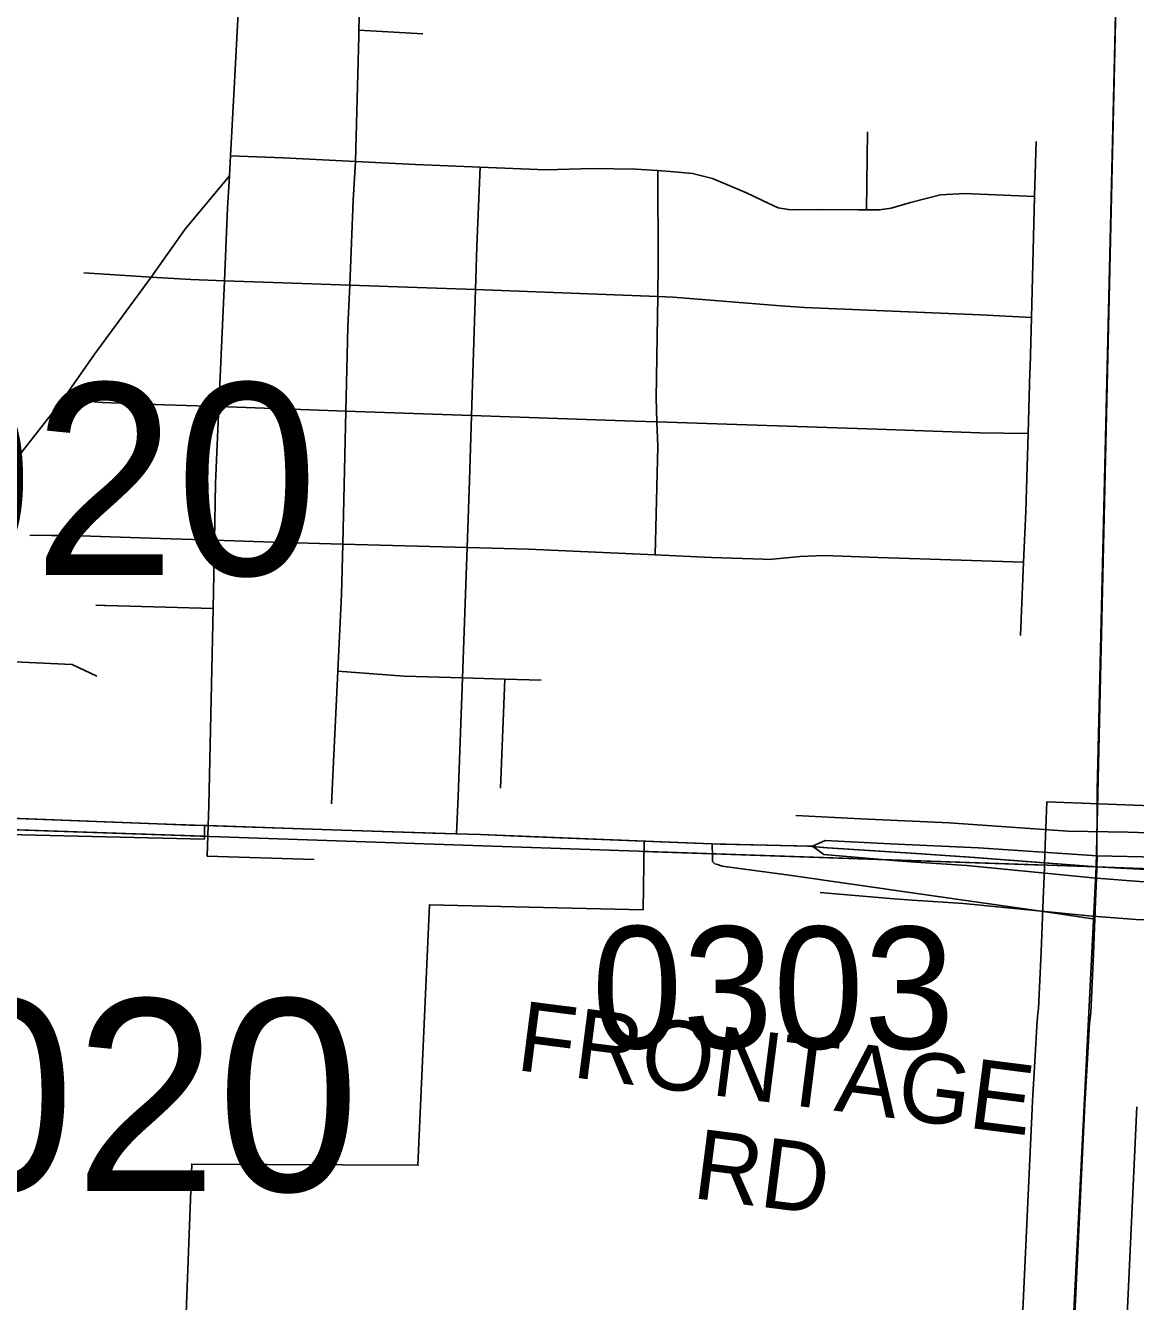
# Model space of a CAD drawing. Extents: x -157.2 to -99.3, y 12.2 to 46.2.
# Drawn here: x -137.166 to -136.529, y 34.663 to 35.395 of the extents above; entities that cross this region are included whole.
import ezdxf

# ---------------------------------------------------------------- set-up
doc = ezdxf.new("R2010")
doc.units = 0
for name, color, linetype in [('tdCoCityStreetMajor', 7, 'Continuous'), ('tdCoCityStreetMinor', 7, 'Continuous'), ('tdCoCorpBndry', 7, 'Continuous'), ('tdCoDivCarto', 7, 'Continuous'), ('tdCoPriCL', 7, 'Continuous'), ('tdCoPriDiv', 7, 'Continuous'), ('tdCoPriNonDiv', 7, 'Continuous'), ('tdCoPriNonDivCL', 7, 'Continuous'), ('tdCoSecRdNmbr', 7, 'Continuous'), ('tdCoSecRdTxt', 7, 'Continuous'), ('tdCoSecRteBand', 7, 'Continuous'), ('tdCoSecRteCL', 7, 'Continuous'), ('tdCoSectLine', 7, 'Continuous'), ('tdCoSectLinePart', 7, 'Continuous'), ('tdCoStrucPriMaintName', 7, 'Continuous'), ('tdCoSurfAsphaltUnbanded', 7, 'Continuous'), ('tdCoSurfGravel', 7, 'Continuous'), ('tdCoTwpBndryShd', 7, 'Continuous')]:
    doc.layers.add(name, color=color, linetype=linetype)

msp = doc.modelspace()

# ---------------------------------------------------------------- linework, layer by layer
at = {"layer": 'tdCoCityStreetMajor'}
msp.add_line((-137.05669, 35.13704), (-137.05497, 35.17645), dxfattribs=at)
for points in [[(-137.05181, 35.24864), (-137.04999, 35.29024), (-137.04898, 35.30877), (-137.04835, 35.32035), (-137.04604, 35.36249), (-137.04212, 35.43855)], [(-137.05497, 35.17645), (-137.05181, 35.24864), (-137.05181, 35.24864)], [(-137.05758, 35.09977), (-137.0569, 35.13241), (-137.05669, 35.13704)], [(-137.06123, 34.93613), (-137.06074, 34.94761), (-137.05839, 35.06064), (-137.05758, 35.09977)]]:
    msp.add_lwpolyline(points, dxfattribs=at)
at = {"layer": 'tdCoCityStreetMinor'}
for p, q in [((-136.97463, 35.39244), (-136.93792, 35.39024)), ((-136.68338, 35.28925), (-136.68279, 35.33414)), ((-137.1326, 35.25325), (-137.09385, 35.25076)), ((-137.05181, 35.24864), (-137.00177, 35.24693)), ((-136.90774, 35.24357), (-136.80319, 35.23954)), ((-137.08626, 35.17754), (-137.05497, 35.17645)), ((-136.90999, 35.1714), (-136.90999, 35.1714)), ((-137.08851, 35.10082), (-137.05758, 35.09977)), ((-137.1198, 35.06232), (-137.05839, 35.06064)), ((-136.91525, 35.02085), (-136.89091, 35.02006)), ((-136.89343, 34.9577), (-136.89091, 35.02006)), ((-136.89091, 35.02006), (-136.87, 35.01963))]:
    msp.add_line(p, q, dxfattribs=at)
for points in [[(-136.97661, 35.31707), (-136.97471, 35.38886), (-136.97463, 35.39244), (-136.97383, 35.43011)], [(-136.5895, 35.19908), (-136.58876, 35.22758), (-136.58695, 35.29691), (-136.58612, 35.32846)], [(-137.04835, 35.32035), (-137.01818, 35.31909), (-136.97661, 35.31707)], [(-136.97996, 35.24619), (-136.97798, 35.29492), (-136.97661, 35.31707)], [(-136.97661, 35.31707), (-136.94222, 35.31539), (-136.90512, 35.3138), (-136.8675, 35.31219), (-136.84062, 35.31293), (-136.81596, 35.31268), (-136.80311, 35.31182)], [(-136.90999, 35.1714), (-136.90774, 35.24357), (-136.90696, 35.26854), (-136.90512, 35.3138)], [(-136.80364, 35.16774), (-136.80412, 35.18149), (-136.80319, 35.23954), (-136.80289, 35.25818), (-136.80311, 35.31182)], [(-136.80311, 35.31182), (-136.79377, 35.3112), (-136.78316, 35.31021), (-136.77182, 35.30725), (-136.75234, 35.29912), (-136.73951, 35.29295)], [(-137.09385, 35.25076), (-137.07457, 35.2781), (-137.04898, 35.30877)], [(-136.73951, 35.29295), (-136.73409, 35.29049), (-136.72817, 35.2895), (-136.72225, 35.28925), (-136.70795, 35.2895), (-136.68797, 35.28925), (-136.68338, 35.28925), (-136.67589, 35.28925), (-136.66923, 35.29024), (-136.65813, 35.29344), (-136.64087, 35.29788), (-136.62706, 35.29862), (-136.58695, 35.29691)], [(-137.14446, 35.18068), (-137.1267, 35.20592), (-137.09385, 35.25076)], [(-137.09385, 35.25076), (-137.0712, 35.2493), (-137.05181, 35.24864)], [(-137.00177, 35.24693), (-136.97996, 35.24619), (-136.94124, 35.24486), (-136.90774, 35.24357), (-136.90774, 35.24357)], [(-136.9821, 35.17391), (-136.98094, 35.22218), (-136.97996, 35.24619)], [(-136.80319, 35.23954), (-136.79426, 35.23919), (-136.73508, 35.23454)], [(-137.21299, 35.22915), (-137.23735, 35.2186), (-137.25153, 35.21242), (-137.26153, 35.20788), (-137.26571, 35.20479), (-137.26771, 35.2017), (-137.2699, 35.19552), (-137.27099, 35.1857), (-137.27171, 35.1477), (-137.27317, 35.10662), (-137.27408, 35.07208), (-137.27389, 35.05117), (-137.27262, 35.04481), (-137.26844, 35.03935), (-137.26317, 35.03554), (-137.25626, 35.03426), (-137.24226, 35.03408), (-137.20881, 35.03281), (-137.18053, 35.03055), (-137.13918, 35.02863), (-137.125, 35.0219)], [(-136.73508, 35.23454), (-136.71904, 35.23327), (-136.61794, 35.22908), (-136.58876, 35.22758)], [(-136.595, 35.04511), (-136.59325, 35.08728), (-136.59204, 35.11638), (-136.59066, 35.16101), (-136.58958, 35.19628), (-136.5895, 35.19908)], [(-137.27252, 35.10659), (-137.24815, 35.10559), (-137.22561, 35.10475), (-137.2157, 35.10511), (-137.20962, 35.10607), (-137.20365, 35.10821), (-137.19769, 35.11227), (-137.18552, 35.12683), (-137.17108, 35.14651), (-137.16844, 35.14991), (-137.14446, 35.18068)], [(-137.14446, 35.18068), (-137.12175, 35.17877), (-137.08626, 35.17754)], [(-137.05497, 35.17645), (-136.9821, 35.17391), (-136.93778, 35.17236), (-136.90999, 35.1714), (-136.81645, 35.16817), (-136.80364, 35.16774)], [(-136.99031, 34.94869), (-136.98672, 35.0248), (-136.98464, 35.06879), (-136.98395, 35.09755), (-136.9821, 35.17391)], [(-136.9187, 34.93141), (-136.91771, 34.95279), (-136.91525, 35.02085), (-136.91254, 35.09563), (-136.91115, 35.13414), (-136.90999, 35.1714)], [(-136.80471, 35.09144), (-136.80314, 35.15362), (-136.80364, 35.16774)], [(-136.80364, 35.16774), (-136.67737, 35.16348), (-136.61843, 35.16151), (-136.59066, 35.16101)], [(-137.16353, 35.10253), (-137.16209, 35.10268), (-137.1511, 35.10257), (-137.14025, 35.10257), (-137.08851, 35.10082)], [(-137.05758, 35.09977), (-137.02385, 35.09863), (-136.98395, 35.09755), (-136.91254, 35.09563)], [(-136.91254, 35.09563), (-136.87737, 35.09468), (-136.80471, 35.09144), (-136.80471, 35.09144)], [(-136.80471, 35.09144), (-136.77231, 35.08999), (-136.74267, 35.08889)], [(-136.74267, 35.08889), (-136.73927, 35.08876), (-136.72151, 35.09049), (-136.7077, 35.09098), (-136.67663, 35.08999), (-136.59325, 35.08728)], [(-137.12562, 35.06261), (-137.12088, 35.06235), (-137.1198, 35.06232)], [(-136.98672, 35.0248), (-136.94864, 35.02193), (-136.91525, 35.02085)], [(-137.06123, 34.93613), (-137.06168, 34.91857), (-137.00025, 34.91667)]]:
    msp.add_lwpolyline(points, dxfattribs=at)
at = {"layer": 'tdCoCorpBndry'}
for points in [[(-136.54013, 35.41759), (-136.55094, 34.9562), (-136.55125, 34.91243), (-136.62125, 34.91783), (-136.65468, 34.92007), (-136.70551, 34.92345), (-136.71685, 34.92439), (-136.77198, 34.92574), (-136.81104, 34.92728), (-136.81152, 34.88785), (-136.93425, 34.89076), (-136.9408, 34.74137), (-137.07063, 34.74205), (-137.07739, 34.56103)], [(-137.22472, 34.93225), (-137.06333, 34.92838), (-137.06319, 34.9362), (-137.09021, 34.93713), (-137.17526, 34.94041)]]:
    msp.add_lwpolyline(points, dxfattribs=at)
at = {"layer": 'tdCoDivCarto'}
for points in [[(-136.55101, 34.91876), (-136.61907, 34.92344), (-136.66987, 34.92566), (-136.70711, 34.92763), (-136.71438, 34.92431)], [(-136.55101, 34.91876), (-136.61907, 34.92344), (-136.66987, 34.92566), (-136.70711, 34.92763), (-136.71438, 34.92431)], [(-136.71438, 34.92431), (-136.70797, 34.91962), (-136.70586, 34.91944)], [(-136.71438, 34.92431), (-136.70797, 34.91962), (-136.70586, 34.91944)], [(-136.70586, 34.91944), (-136.66556, 34.91592), (-136.65502, 34.9152)], [(-136.70586, 34.91944), (-136.66556, 34.91592), (-136.65502, 34.9152)], [(-136.65502, 34.9152), (-136.62585, 34.91321), (-136.57308, 34.90803), (-136.55187, 34.90606), (-136.55175, 34.90605)], [(-136.65502, 34.9152), (-136.62585, 34.91321), (-136.57308, 34.90803), (-136.55187, 34.90606), (-136.55175, 34.90605)], [(-136.48124, 34.91701), (-136.51063, 34.91785), (-136.51648, 34.91802), (-136.55101, 34.91876)], [(-136.51063, 34.91785), (-136.51648, 34.91802), (-136.55101, 34.91876)], [(-136.55175, 34.90605), (-136.55149, 34.90603)], [(-136.55175, 34.90605), (-136.55149, 34.90603)], [(-136.55149, 34.90603), (-136.52672, 34.90408), (-136.51018, 34.90371), (-136.49392, 34.90334), (-136.47816, 34.9028)], [(-136.55149, 34.90603), (-136.52672, 34.90408), (-136.51018, 34.90371), (-136.49392, 34.90334), (-136.47816, 34.9028)]]:
    msp.add_lwpolyline(points, dxfattribs=at)
at = {"layer": 'tdCoPriCL'}
msp.add_lwpolyline([(-137.17564, 34.94041), (-137.09059, 34.93713), (-137.0718, 34.93648), (-137.06356, 34.9362), (-137.06161, 34.93613), (-137.02962, 34.93503), (-136.99047, 34.93368), (-136.93232, 34.93183), (-136.91908, 34.93141), (-136.9049, 34.93096), (-136.88332, 34.93011), (-136.81142, 34.92728), (-136.77236, 34.92574), (-136.71723, 34.92439), (-136.70589, 34.92345), (-136.65506, 34.92007), (-136.62163, 34.91783), (-136.55163, 34.91243), (-136.52328, 34.911)], dxfattribs=at)
at = {"layer": 'tdCoPriDiv'}
for points in [[(-135.67586, 34.90125), (-135.76707, 34.90433), (-135.8221, 34.90618), (-135.96932, 34.91111), (-136.07881, 34.91506), (-136.18362, 34.92024), (-136.22752, 34.92172), (-136.32123, 34.92492), (-136.39792, 34.92788), (-136.45538, 34.9301), (-136.52746, 34.93216), (-136.53331, 34.93232), (-136.56784, 34.93306), (-136.6359, 34.93775), (-136.6867, 34.93997), (-136.72394, 34.94194)], [(-136.70994, 34.89788), (-136.70783, 34.89769), (-136.66752, 34.89418), (-136.65698, 34.89346), (-136.62782, 34.89147), (-136.57504, 34.88629), (-136.55384, 34.88431), (-136.55372, 34.8843), (-136.55346, 34.88428), (-136.52868, 34.88234), (-136.51214, 34.88197), (-136.49588, 34.8816), (-136.48013, 34.88106), (-136.43867, 34.87963), (-136.36543, 34.87716), (-136.31611, 34.87494), (-136.2076, 34.871), (-136.10501, 34.86705), (-135.93288, 34.85965), (-135.75582, 34.85398), (-135.69811, 34.8525)]]:
    msp.add_lwpolyline(points, dxfattribs=at)
at = {"layer": 'tdCoPriNonDiv'}
msp.add_lwpolyline([(-137.29684, 34.94021), (-137.26971, 34.94013), (-137.2108, 34.94004), (-137.19935, 34.94132), (-137.18418, 34.94074), (-137.09059, 34.93713), (-137.06356, 34.9362), (-136.99047, 34.93368), (-136.91908, 34.93141), (-136.9049, 34.93096), (-136.77236, 34.92574), (-136.71723, 34.92439), (-136.70589, 34.92345), (-136.65506, 34.92007)], dxfattribs=at)
at = {"layer": 'tdCoPriNonDivCL'}
msp.add_lwpolyline([(-137.19935, 34.94132), (-137.18417, 34.94074), (-137.09059, 34.93713), (-137.06357, 34.9362), (-137.06356, 34.9362), (-137.06161, 34.93613), (-136.99047, 34.93368), (-136.93232, 34.93183), (-136.91908, 34.93141), (-136.9049, 34.93096), (-136.81142, 34.92728), (-136.77236, 34.92574), (-136.76729, 34.92554), (-136.71476, 34.92431)], dxfattribs=at)
msp.add_lwpolyline([(-137.19935, 34.94132), (-137.18417, 34.94074), (-137.09059, 34.93713), (-137.06357, 34.9362), (-137.06356, 34.9362), (-137.06161, 34.93613), (-136.99047, 34.93368), (-136.93232, 34.93183), (-136.91908, 34.93141), (-136.9049, 34.93096), (-136.81142, 34.92728), (-136.77236, 34.92574), (-136.76729, 34.92554), (-136.71476, 34.92431)], dxfattribs=at)
at = {"layer": 'tdCoSecRteBand'}
for points in [[(-136.59454, 34.64169), (-136.58814, 34.77788), (-136.58813, 34.77806), (-136.58812, 34.77823), (-136.5868, 34.80087), (-136.58541, 34.82459), (-136.58535, 34.82561), (-136.58522, 34.82663), (-136.58462, 34.8313), (-136.5832, 34.8638), (-136.58239, 34.88366), (-136.58197, 34.89404), (-136.58147, 34.90717), (-136.58126, 34.91268), (-136.58123, 34.91357), (-136.58099, 34.9199), (-136.57984, 34.94988), (-136.51989, 34.94759)], [(-136.52821, 34.77489), (-136.53462, 34.63869)]]:
    msp.add_lwpolyline(points, dxfattribs=at)
at = {"layer": 'tdCoSecRteCL'}
for points in [[(-136.77198, 34.92574), (-136.77172, 34.91851), (-136.77172, 34.91555), (-136.77049, 34.91432), (-136.76898, 34.91379), (-136.7663, 34.91284), (-136.72782, 34.90766), (-136.65458, 34.8973), (-136.57665, 34.8862), (-136.55242, 34.88244)], [(-136.55242, 34.88244), (-136.55199, 34.89286), (-136.55149, 34.90603), (-136.55128, 34.91154), (-136.55125, 34.91243), (-136.55101, 34.91876)], [(-136.6042, 33.85795), (-136.60429, 33.8591), (-136.60157, 33.90595), (-136.60059, 33.9353), (-136.59344, 34.06033), (-136.59122, 34.10817), (-136.58333, 34.2443), (-136.58209, 34.28252), (-136.57593, 34.42161), (-136.5742, 34.45441), (-136.56828, 34.57722), (-136.56458, 34.6401), (-136.55817, 34.77648), (-136.55685, 34.79912), (-136.55546, 34.82284), (-136.55471, 34.82875), (-136.55323, 34.86253), (-136.55242, 34.88244)]]:
    msp.add_lwpolyline(points, dxfattribs=at)
at = {"layer": 'tdCoSectLine'}
for points in [[(-136.55163, 34.91243), (-136.5287, 35.9159)], [(-137.56325, 34.94716), (-136.55163, 34.91243)], [(-136.60664, 33.81663), (-136.55163, 34.91243)], [(-136.55163, 34.91243), (-135.5746, 34.87735)]]:
    msp.add_lwpolyline(points, dxfattribs=at)
at = {"layer": 'tdCoSectLinePart'}
for points in [[(-136.55094, 34.9424), (-136.52938, 35.8859)], [(-137.53324, 34.94613), (-137.06368, 34.93001)], [(-136.81149, 34.92135), (-136.58163, 34.91346)]]:
    msp.add_lwpolyline(points, dxfattribs=at)
at = {"layer": 'tdCoSurfAsphaltUnbanded'}
for points in [[(-136.77198, 34.92574), (-136.77172, 34.91851), (-136.77172, 34.91555), (-136.77049, 34.91432), (-136.76898, 34.91379)], [(-136.76898, 34.91379), (-136.7663, 34.91284), (-136.72782, 34.90766), (-136.65458, 34.8973), (-136.57665, 34.8862), (-136.55242, 34.88244)]]:
    msp.add_lwpolyline(points, dxfattribs=at)
at = {"layer": 'tdCoSurfGravel'}
for points in [[(-136.55128, 34.91154), (-136.55125, 34.91243), (-136.55101, 34.91876)], [(-136.6042, 33.85795), (-136.60429, 33.8591), (-136.60157, 33.90595), (-136.60059, 33.9353), (-136.59344, 34.06033), (-136.59122, 34.10817), (-136.58333, 34.2443), (-136.58209, 34.28252), (-136.57593, 34.42161), (-136.5742, 34.45441), (-136.56828, 34.57722), (-136.56458, 34.6401), (-136.55817, 34.77648), (-136.55685, 34.79912), (-136.55546, 34.82284), (-136.55471, 34.82875), (-136.55323, 34.86253), (-136.55242, 34.88244), (-136.55199, 34.89286), (-136.55149, 34.90603), (-136.55128, 34.91154)]]:
    msp.add_lwpolyline(points, dxfattribs=at)
at = {"layer": 'tdCoTwpBndryShd'}
msp.add_lwpolyline([(-141.5855, 35.07902), (-140.60733, 35.04248), (-140.55745, 35.04109), (-139.60307, 35.01378), (-139.58342, 35.01334), (-138.5981, 34.98346), (-138.57986, 34.98291), (-137.56957, 34.94741), (-137.56325, 34.94716), (-136.55163, 34.91243), (-135.5746, 34.87735), (-134.58273, 34.83759), (-134.55896, 34.83657), (-133.64548, 34.8058)], dxfattribs=at)

# ---------------------------------------------------------------- texts
at = {"layer": 'tdCoSecRdNmbr'}
msp.add_text('0303', height=0.07, rotation=359.89569, dxfattribs=at).set_placement((-136.84117, 34.80848))
at = {"layer": 'tdCoSecRdTxt'}
for s, p in [('FRONTAGE', (-136.8852, 34.79604)), ('RD', (-136.78401, 34.72266))]:
    msp.add_text(s, height=0.04, rotation=352.73863, dxfattribs=at).set_placement(p)
at = {"layer": 'tdCoStrucPriMaintName'}
for s, p in [('97121L020', (-137.73427, 35.07985)), ('97121R020', (-137.73494, 34.72659))]:
    msp.add_text(s, height=0.11, dxfattribs=at).set_placement(p)

doc.saveas('drawing.dxf')
